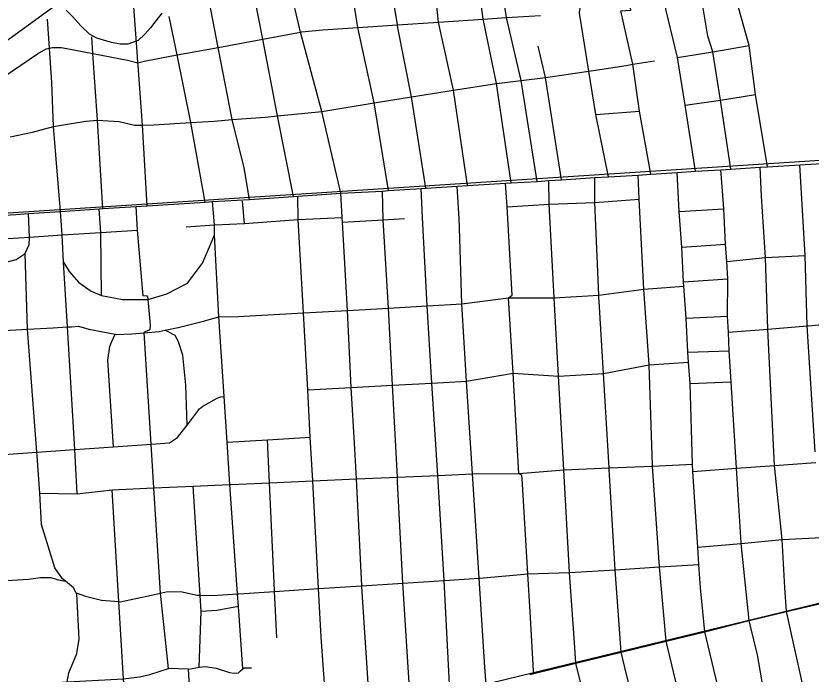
# Model space of a CAD drawing. Extents: x 114604 to 551442, y 316898 to 567001.
# Drawn here: x 182780 to 189112, y 380464 to 385705 of the extents above; entities that cross this region are included whole.
import ezdxf

# ---------------------------------------------------------------- set-up
doc = ezdxf.new("R2010")
doc.units = 0
for name, color, linetype in [('GE_P_Alignment_1000_Bearings', 7, 'Continuous'), ('GE_P_Alignment_1000_Stations', 7, 'Continuous'), ('GE_P_Alignment_100_Cardinal_Points', 7, 'Continuous'), ('GE_P_Alignment_500_Bearings', 7, 'Continuous'), ('PM_P_Cells', 7, 'Continuous')]:
    doc.layers.add(name, color=color, linetype=linetype)

msp = doc.modelspace()

# ---------------------------------------------------------------- linework, layer by layer
at = {"layer": 'GE_P_Alignment_1000_Bearings'}
for points in [[(181052.7, 384310.2), (183256.9, 385910), (183793.9, 386283.3), (184082.2, 386407.6), (184216.8, 386458.7), (184336.5, 386502), (184447, 386539.3), (184981, 386718.5), (185349.8, 386839.8), (185488.3, 386885.8), (185642.5, 386937.8), (185947.5, 387035.9), (186383.9, 387165.8), (186578.6, 387220.3), (186771.2, 387270.6), (187008.7, 387332.3), (187375.8, 387417.1), (187780.5, 387499.6), (188131, 387565.3), (188438.4, 387615.8), (188735.5, 387659), (189179, 387715.6)], [(180629.5, 384002.1), (191270.2, 384690.2), (191954.5, 384767.5), (195392.5, 385288.4)], [(180378.1, 383822), (180652.5, 379872.3), (185830.5, 380217.5), (192483.8, 381831.8), (195789.4, 382643.8)]]:
    msp.add_lwpolyline(points, dxfattribs=at)
at = {"layer": 'GE_P_Alignment_1000_Stations'}
for points in [[(187388.5, 384417.2), (187498.1, 384424.3), (187736.1, 384437.5), (187836.5, 384443.7), (188044.3, 384457.4), (188190.6, 384467.3), (188394.3, 384479.4), (188472.5, 384484.2), (188707, 384499.1), (188763.5, 384502.3), (189020.8, 384518.8), (189498.2, 384547.4)], [(185367.1, 384291.9), (185698.7, 384310.4), (185748, 384313.6), (186007.1, 384330.3), (186044.7, 384332.4), (186294.5, 384348.1), (186375.9, 384353.5), (186677.2, 384372.5), (186724.4, 384375.5), (186930.3, 384387.4), (187023.8, 384393.6), (187124, 384400.5), (187388.5, 384417.2)], [(181298.4, 384032.2), (181691.8, 384059.4), (182065.9, 384080.5), (182424.3, 384102.5), (182778.8, 384124.6), (182880.3, 384132.1), (183136.1, 384147.5), (183443.2, 384169), (183471.2, 384170.7), (183736.9, 384187.7), (183824.1, 384193.3), (184286.6, 384221.5), (184345.2, 384226.3), (184641.1, 384241.9), (184991.3, 384267.2), (185023.8, 384269.3), (185367.1, 384291.9)]]:
    msp.add_lwpolyline(points, dxfattribs=at)
at = {"layer": 'GE_P_Alignment_100_Cardinal_Points'}
for p, q in [((187397.5, 384920.8), (187746.3, 384947)), ((184601.2, 384052.7), (184585.5, 384229)), ((188060.1, 384148.2), (188417.1, 384168)), ((184136.9, 384024.7), (184361.5, 384040.2)), ((183455, 383979.2), (183749.4, 383998.9)), ((188082.3, 383864), (188431.3, 383887.6)), ((188096.8, 383588.2), (188448.6, 383610.3)), ((188117.3, 383298.7), (188445.6, 383315.2)), ((188130.8, 383027.8), (188460.3, 383036.8)), ((188148.1, 382778.8), (188475.5, 382790.5)), ((184153.7, 380504.6), (183994.8, 380508.6)), ((184177.5, 380101.9), (184153.7, 380504.6))]:
    msp.add_line(p, q, dxfattribs=at)
for points in [[(186724.4, 384375.5), (186605.6, 385165.9), (186503.4, 385667.4), (186501.6, 385678.3), (186410.7, 386370.4), (186272.8, 387070.3)], [(186930.3, 384387.4), (186803.4, 385191.5), (186685.2, 385690.6), (186635.5, 386020.8), (186616.5, 386377.6), (186470.2, 387118.1)], [(187498.1, 384424.3), (187397.5, 384920.8), (187342.4, 385265.4), (187271.3, 385710.1), (187268.3, 385729), (187267.2, 385735.9), (187282.5, 385809.2), (187290.2, 385932.2), (187328.7, 386134), (187338.1, 386224.2), (187337.6, 386297.1), (187290, 386348.2), (187191.7, 386399.8), (187089.2, 386443.9), (187024.9, 386432.1), (186976.6, 386400.2), (186876.1, 386449.6), (186762.3, 386677.5), (186720.3, 386829.6), (186728.6, 386935.7), (186724.5, 387020.1), (186714.7, 387120.7)], [(186375.9, 384353.5), (186264, 385113.3), (186145.5, 385654.5), (186072, 386350.8), (185946.3, 386916.2)], [(188472.5, 384484.2), (188390, 385034.7), (188328.8, 385419.4), (188290.8, 385542.6), (188253.4, 385765.1), (188250.4, 385782.7), (188066.3, 386878.5)], [(186044.7, 384332.4), (185929.8, 385059.7), (185822.2, 385609.5), (185818.4, 385632.6), (185708, 386315.4), (185622.6, 386844)], [(188763.5, 384502.3), (188668.5, 385077.6), (188619.9, 385468), (188533.2, 385772.6), (188529.3, 385796.3), (188376.8, 386714.5), (188328.9, 386813.8)], [(188190.6, 384467.3), (188108.7, 384993.7), (188048.8, 385373.2), (187953.9, 385757.1), (187788.5, 386785.3)], [(185748, 384313.6), (185631.4, 385011.6), (185501.5, 385611.4), (185453, 385934.2), (185398.3, 386297.8), (185350.9, 386612.7), (185331.8, 386740.1)], [(183824.1, 384193.3), (183787.5, 384835.5), (183752.5, 385308.4), (183750.8, 385331.4), (183747.3, 385381.2), (183706.1, 385958.6), (183693, 386111.1)], [(184991.3, 384267.2), (184861.9, 384908.1), (184745.7, 385519.6), (184678.4, 385873.5), (184665, 385944.3), (184650.2, 385998.9), (184630.7, 386025.4), (184593.4, 386058.3), (184576.3, 386102.8)], [(184641.1, 384241.9), (184597, 384494.4), (184501.9, 384878.6), (184391.5, 385454), (184309, 385884)], [(182685.8, 385223.2), (182951.9, 385402.5), (183021, 385443.1), (183047.3, 385448), (183069.2, 385452.1), (183143.4, 385452.5), (183393.6, 385404.8), (183668.1, 385352.5), (183750.8, 385331.4), (183814.3, 385347.2), (184063.3, 385393.3), (184391.5, 385454), (184745.7, 385519.6), (185016.9, 385569.7), (185045.7, 385575.1), (185053.6, 385576.5), (185224.3, 385592.8), (185501.5, 385611.4), (185818.4, 385632.6), (186145.5, 385654.5), (186501.6, 385678.3), (186685.2, 385690.6), (186957.8, 385708.8)], [(183136.1, 384147.5), (183080.2, 384824.8), (183065.3, 385174.1), (183047.3, 385448), (183032.2, 385677.8)], [(184286.6, 384221.5), (184173.4, 384856.3), (184063.3, 385393.3), (184000.4, 385700.3)], [(183471.2, 384170.7), (183430, 384874), (183393.6, 385404.8), (183384.6, 385537.3)], [(187124, 384400.5), (186997.4, 385212.9), (186938.5, 385462.4)], [(188048.8, 385373.2), (188328.8, 385419.4), (188619.9, 385468)], [(182735.5, 384740.6), (182911.6, 384779), (183080.2, 384824.8), (183222.2, 384848.7), (183336, 384865.6), (183430, 384874), (183601.5, 384863.8), (183724.8, 384833.6), (183787.5, 384835.5), (183877.2, 384838.2), (184173.4, 384856.3), (184358.7, 384867.6), (184501.9, 384878.6), (184764.1, 384898.7), (184861.9, 384908.1), (185215.7, 384944.1), (185631.4, 385011.6), (185929.8, 385059.7), (186264, 385113.3), (186605.6, 385165.9), (186803.4, 385191.5), (186997.4, 385212.9), (187342.4, 385265.4), (187638.5, 385310.3), (187692.2, 385319.1), (187865.7, 385347.4)], [(188108.7, 384993.7), (188390, 385034.7), (188668.5, 385077.6)], [(189005.3, 379151.3), (188924.6, 379490.3), (188783.3, 380083.7), (188780.8, 380094.1), (188743.7, 380265.3), (188720.2, 380418.2), (188684.3, 380616.7), (188627, 380855.1), (188618.9, 380890.6), (188554.7, 381504.9), (188554.5, 381508.5), (188517.8, 382102.6), (188475.5, 382790.5), (188460.3, 383036.8), (188454.9, 383185.3), (188445.6, 383315.2), (188448.6, 383610.3), (188441.9, 383750.3), (188431.3, 383887.6), (188417.1, 384168), (188406.3, 384312.6), (188394.3, 384479.4)], [(189464.6, 378670.3), (189241.5, 379569.1), (189094.7, 380160.2), (189074.1, 380243.4), (188916.2, 380962.2), (188903.5, 381154), (188880.3, 381536.3), (188819.5, 382124.2), (188768.2, 383210.6), (188749.7, 383781.6), (188718.1, 384270.1), (188707, 384499.1)], [(189144, 382234.2), (189081.8, 383235.9), (189064.7, 383796.6), (189020.8, 384518.8)], [(187423.9, 383429.8), (187422.1, 383461), (187421, 383480), (187390.7, 384218.8), (187388.5, 384417.2)], [(188061.8, 377806.5), (188179.5, 378361.3), (188244.9, 378669.8), (188272.8, 378804.7), (188274.2, 378811.4), (188328.6, 379070.5), (188333.7, 379126.8), (188330.7, 379188.9), (188308.9, 379296.9), (188299.3, 379334.8), (188149.2, 379927.8), (187957.7, 380726.1), (187905.2, 381317.4), (187848.2, 382120.9), (187847.9, 382124.9), (187821.6, 382927.4), (187780.9, 383528.6), (187743.1, 384246.1), (187736.1, 384437.5)], [(188367.4, 380377.5), (188266.3, 380800.4), (188230.6, 381149.9), (188218.4, 381337.1), (188209.4, 381474.8), (188170.2, 382077.8), (188166.5, 382134.8), (188148.1, 382778.8), (188134.3, 382946.9), (188130.8, 383027.8), (188117.3, 383298.7), (188097.6, 383552.8), (188096.8, 383588.2), (188082.3, 383864), (188060.1, 384148.2), (188044.3, 384457.4)], [(186524.9, 377826.9), (186597, 378115.5), (186598.3, 378122.2), (186612.5, 378201.5), (186675.7, 378685.2), (186755.7, 379298.5), (186756.1, 379317.6), (186757, 379374.8), (186748.4, 379453.2), (186660.1, 379820.4), (186541.4, 380301.9), (186532, 380343.4), (186523.9, 380376), (186513.9, 380518.6), (186468.8, 381227.1), (186415.8, 382058.4), (186368.8, 382796.1), (186329.5, 383413.2), (186313.1, 384016.5), (186309.1, 384087.7), (186294.5, 384348.1)], [(186702.9, 383460.5), (186731.3, 383482.2), (186690.5, 384183.2), (186677.2, 384372.5)], [(187436.5, 379752.7), (187238.4, 380551.6), (187226.8, 380713), (187188.6, 381272.4), (187142.9, 382090.1), (187101.2, 382835.7), (187066.2, 383461), (187025.9, 384205.7), (187023.8, 384393.6)], [(185033, 375430.7), (185341.3, 376831.7), (185521.4, 377650.3), (185660, 378279.9), (185666.7, 378310.6), (185667.9, 378316.2), (185741.4, 378837.8), (185831.9, 379481.1), (185884.6, 379855.9), (185919.2, 380101.6), (185924.4, 380169.7), (185924.8, 380228.7), (185915.8, 380308.8), (185860.1, 381187.8), (185819.3, 381995.3), (185817.4, 382032.3), (185779, 382764.3), (185746.9, 383378.1), (185703.2, 384080.6), (185698.7, 384310.4)], [(186245.4, 378197.2), (186330, 378758.3), (186426.6, 379398.4), (186433.3, 379442.6), (186434.7, 379522.8), (186402.9, 379655.8), (186379, 379749.2), (186323, 379968.1), (186241.5, 380305.7), (186235.3, 380331), (186191, 381209.2), (186138.4, 382046.3), (186092.3, 382781.2), (186053.7, 383395.2), (186018.5, 384099.2), (186007.1, 384330.3)], [(184586.2, 380505.5), (184551.8, 381003.2), (184544.8, 381103), (184484.6, 381974.2), (184461.3, 382310.7), (184437.5, 382673.8), (184396.1, 383308), (184362.1, 383960.6), (184361.5, 384040.2), (184345.2, 384226.3)], [(185252.7, 380169.5), (185210.8, 380757.3), (185190, 381144.6), (185146.7, 381948.7), (185143.7, 382002.9), (185124.2, 382350.8), (185103.2, 382727.8), (185068.9, 383340.2), (185027.5, 384082.6), (185023.8, 384269.3)], [(186690.5, 384183.2), (187025.9, 384205.7), (187390.7, 384218.8), (187743.1, 384246.1)], [(183268.8, 381899.1), (183248, 382253), (183190.6, 383228.1), (183160.2, 383744.2), (183147.8, 383961.5), (183136.1, 384147.5)], [(183460.3, 383478.7), (183455, 383979.2), (183443.2, 384169)], [(183833.4, 383447), (183831.1, 383471.6), (183825.7, 383472.3), (183792.8, 383476.5), (183749.4, 383998.9), (183736.9, 384187.7)], [(183189.1, 380403), (183202.1, 380473.4), (183265.8, 380628), (183282.6, 380743), (183266, 381102.2), (183260.9, 381111.5), (183238.5, 381151.6), (183175.1, 381202.8), (183152.1, 381221.4), (183091.3, 381310), (182982.7, 381656.4), (182971.4, 381905.5), (182949, 382200), (182946.6, 382232), (182872.3, 383209.7), (182854.1, 383811.7), (182885.3, 383883.5), (182889, 383942.4), (182880.3, 384132.1)], [(184361.5, 384040.2), (184601.2, 384052.7), (185027.5, 384082.6), (185378.4, 384099.2)], [(185380.8, 384061.4), (185703.2, 384080.6), (185874.7, 384091.7)], [(182455.3, 383915.3), (182889, 383942.4), (183147.8, 383961.5), (183455, 383979.2)], [(183160.2, 383744.2), (183204.8, 383669.7), (183281.6, 383582.1), (183378.6, 383512.2), (183460.3, 383478.7), (183628.2, 383445.7), (183833.4, 383447), (183981.9, 383491.7), (184145.8, 383577.1), (184266.9, 383735.5), (184321.3, 383867), (184362.1, 383960.6)], [(182512.9, 383778.1), (182576.4, 383740.8), (182670.6, 383737.1), (182781.3, 383765.3), (182854.1, 383811.7)], [(188441.9, 383750.3), (188749.7, 383781.6), (189064.7, 383796.6)], [(182549.5, 383191.1), (182872.3, 383209.7), (183077.9, 383221.6), (183190.6, 383228.1), (183223.4, 383230), (183279.6, 383233.1), (183361.4, 383211.6), (183570.5, 383169.4), (183579.3, 383167.7), (183703.7, 383173.5), (183801.7, 383181.8), (183920.6, 383191.8), (183967.7, 383201.7), (184071.6, 383223.3), (184285.1, 383277.8), (184300.6, 383282.1), (184396.1, 383308), (184550.4, 383311.3), (185068.9, 383340.2), (185421.2, 383359.9), (185746.9, 383378.1), (186053.7, 383395.2), (186057.9, 383395.5), (186329.5, 383413.2), (186702.9, 383460.5), (187055.7, 383460.4), (187066.2, 383461), (187421, 383480), (187780.9, 383528.6), (188097.6, 383552.8)], [(186810.2, 382022.7), (186808.9, 382044.4), (186783.5, 382060.9), (186740.1, 382860.1), (186702.9, 383460.5)], [(183801.7, 383181.8), (183805.1, 383188.5), (183810.8, 383192.9), (183848.9, 383207), (183851.9, 383243.2), (183833.4, 383447)], [(187506.4, 382051.2), (187504.2, 382089), (187503.2, 382105.9), (187458.2, 382857.6), (187423.9, 383429.8)], [(188454.9, 383185.3), (188768.2, 383210.6), (189081.8, 383235.9), (189089.4, 383236.5), (189577.6, 383282.2)], [(184143.8, 382447.2), (184133.9, 382764.8), (184109.9, 383004), (184075.6, 383108.9), (184048.4, 383159.5), (183992.8, 383188.6), (183967.7, 383201.7)], [(183558.2, 382274.6), (183511.6, 382964.2), (183527.5, 383072.3), (183540.1, 383106.1), (183570.5, 383169.4)], [(183994.8, 380508.6), (183930.1, 381109.2), (183878.2, 381946.3), (183856.6, 382295.4), (183801.7, 383181.8)], [(185103.2, 382727.8), (185450.8, 382746.5), (185779, 382764.3), (186092.3, 382781.2), (186368.8, 382796.1), (186740.1, 382860.1), (187101.2, 382835.7), (187458.2, 382857.6), (187821.6, 382927.4), (188134.3, 382946.9)], [(180505.6, 382061.7), (180821.6, 382102.7), (181115.7, 382104.3), (181416.8, 382125.3), (181705.2, 382145.4), (181997.5, 382165.8), (182279.9, 382185.4), (182610.7, 382208.5), (182946.6, 382232), (183209.2, 382250.2), (183248, 382253), (183558.2, 382274.6), (183856.6, 382295.4), (184003.7, 382305.6), (184067.4, 382347.1), (184143.8, 382447.2), (184177.4, 382491.2), (184241.8, 382575.6), (184267.2, 382598.5), (184382.8, 382660.2), (184411.5, 382671.2), (184437.5, 382673.8)], [(184461.3, 382310.7), (184782.2, 382330.3), (185124.2, 382350.8)], [(184857.4, 380752), (184847.1, 380969.7), (184839.8, 381122), (184839.3, 381132.9), (184798.6, 381987.9), (184782.2, 382330.3)], [(182971.4, 381905.5), (183268.8, 381899.1), (183546, 381930.4), (183878.2, 381946.3), (184190.3, 381961.3), (184484.6, 381974.2), (184494.6, 381974.6), (184798.6, 381987.9), (185143.7, 382002.9), (185490.9, 382018.1), (185817.4, 382032.3), (186138.4, 382046.3), (186415.8, 382058.4), (186783.5, 382060.9), (187142.9, 382090.1), (187503.2, 382105.9), (187848.2, 382120.9), (188166.5, 382134.8)], [(188170.2, 382077.8), (188517.8, 382102.6), (188819.5, 382124.2), (189149.3, 382147.7)], [(186904.6, 380468), (186901.9, 380490.3), (186874.4, 380958.9), (186855.5, 381262.4), (186810.2, 382022.7)], [(187696.1, 377886), (187812.7, 378443.7), (187908, 378899.4), (187945.2, 379077.3), (187957.1, 379187.5), (187953, 379248.6), (187952.3, 379259.8), (187802.4, 379842.6), (187641, 380459.9), (187599, 380639.3), (187582.6, 380858.8), (187551.6, 381295.2), (187506.4, 382051.2)], [(184240.5, 380519.9), (184255.2, 380961.7), (184246.7, 381092), (184190.3, 381961.3)], [(183662, 380068.7), (183636.1, 380427.5), (183599.3, 381040.8), (183546, 381930.4)], [(188209.4, 381474.8), (188554.7, 381504.9), (188880.3, 381536.3), (189198, 381551.6)], [(183260.9, 381111.5), (183334.8, 381084.2), (183460.3, 381051.7), (183599.3, 381040.8), (183609.2, 381040.1), (183858.6, 381093.7), (183930.1, 381109.2), (183976.4, 381119.3), (184090.8, 381120.7), (184224.2, 381092.5), (184246.7, 381092), (184344.7, 381090), (184544.8, 381103), (184554.1, 381103.5), (184839.8, 381122), (185190, 381144.6), (185533.9, 381166.8), (185860.1, 381187.8), (186191, 381209.2), (186468.8, 381227.1), (186475.2, 381227.5), (186855.5, 381262.4), (187188.6, 381272.4), (187551.6, 381295.2), (187905.2, 381317.4), (188218.4, 381337.1)], [(179851.1, 381185.6), (180568.2, 381231.3), (180621.4, 381230.3), (180785.4, 381189.2), (180876.5, 381175.9), (180943.7, 381165.8), (181059.7, 381161.2), (181179.7, 381168.9), (181327.9, 381183.3), (181467.3, 381195.5), (181767.3, 381194.4), (182058.7, 381186.9), (182496.2, 381195.9), (182879, 381219.3), (182977, 381234.3), (183059.4, 381232.7), (183108, 381218.1), (183175.1, 381202.8)], [(184551.8, 381003.2), (184379.9, 380970.9), (184255.2, 380961.7)], [(186874.2, 380460.2), (186904.6, 380468), (187238.4, 380551.6), (187599, 380639.3), (187957.7, 380726.1), (188266.3, 380800.4), (188618.9, 380890.6), (188916.2, 380962.2), (189234.6, 381037.1)], [(180629.4, 380235.2), (180946.9, 380257.8), (181635.9, 380304.1), (182548.8, 380360.2), (183189.1, 380403), (183636.1, 380427.5), (183764.4, 380443.6), (183845.2, 380460.4), (183928.6, 380487), (183994.8, 380508.6)], [(184153.7, 380504.6), (184213.6, 380512.8), (184240.5, 380519.9), (184286.9, 380525.7), (184373.7, 380512.2), (184481.1, 380477.3), (184519.4, 380472.3), (184551.5, 380475.3), (184569.1, 380489.9), (184586.2, 380505.5), (184596.5, 380514.8), (184654.7, 380514.5)]]:
    msp.add_lwpolyline(points, dxfattribs=at)
at = {"layer": 'GE_P_Alignment_500_Bearings'}
for points in [[(187836.5, 384443.7), (187746.3, 384947), (187692.2, 385319.1), (187597.3, 385746), (187677.3, 385749.6), (187574.9, 386410.6), (187558.4, 386690.4), (187504.2, 386983.8), (187473.3, 387212.9)], [(185367.1, 384291.9), (185215.7, 384944.1), (185045.7, 385575.1), (185002.9, 385755.4), (184963.8, 385917.7), (184892.7, 386213), (184879.4, 386268.3), (184805.5, 386575.4)], [(185597, 380191.3), (185534.2, 381160.1), (185533.9, 381166.8), (185490.9, 382018.1), (185478.8, 382257), (185450.8, 382746.5), (185421.2, 383359.9), (185380.8, 384061.4), (185378.4, 384099.2), (185367.1, 384291.9)]]:
    msp.add_lwpolyline(points, dxfattribs=at)
at = {"layer": 'PM_P_Cells'}
msp.add_lwpolyline([(183942.7, 385725.6), (183894.3, 385665.8), (183852, 385610), (183805.6, 385558.1), (183753.3, 385508.3), (183671, 385478.8), (183611, 385479.2), (183541.1, 385491.7), (183477.1, 385510.1), (183425.2, 385528.5), (183365.4, 385559), (183297.8, 385625.6), (183232.2, 385698.2), (183180.5, 385750.6)], dxfattribs=at)

doc.saveas('drawing.dxf')
